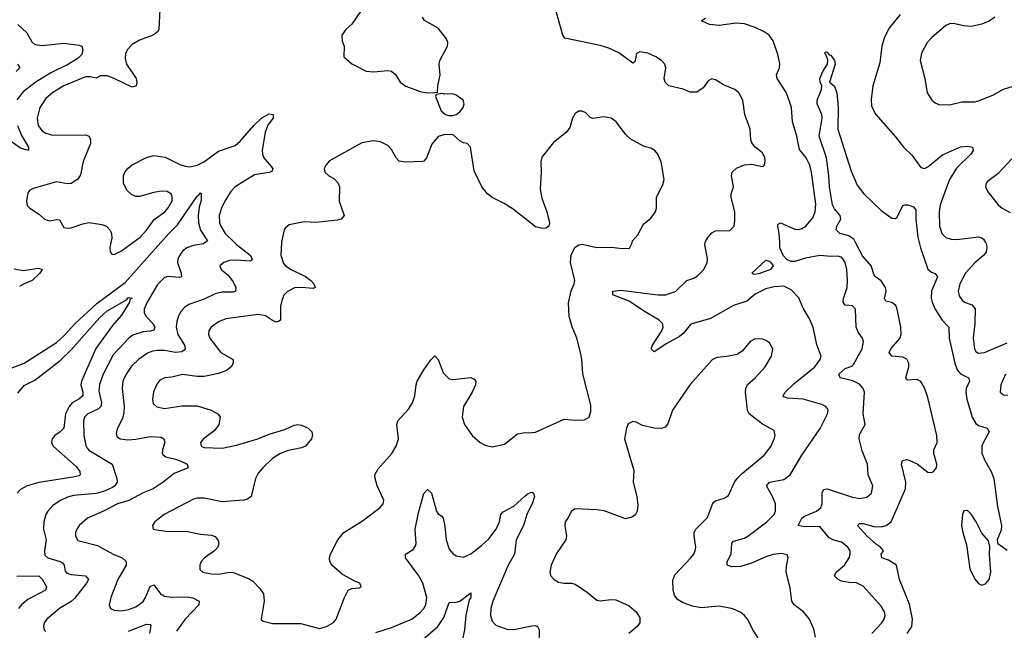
# Model space of a CAD drawing. Header units: inches. Extents: x 1550315 to 1685896, y 510706 to 640504.
# Tile 338 of 452: x 1622345 to 1627814, y 617848 to 621237. Entities that reach past the tile are written whole.
import ezdxf

# ---------------------------------------------------------------- set-up
doc = ezdxf.new("R2010")
doc.units = ezdxf.units.IN
doc.header["$MEASUREMENT"] = 0
doc.layers.add('B6621', color=7, linetype='Continuous')
doc.layers.add('B6622', color=7, linetype='Continuous')

msp = doc.modelspace()

# ---------------------------------------------------------------- linework, layer by layer
at = {"layer": 'B6621', "color": 5}
for points, elevation in [([(1622298, 619302), (1622370, 619330.2), (1622550, 619445.9), (1622590, 619482.5), (1622650.6, 619549.4), (1622776, 619664), (1622930, 619778.4), (1623128.9, 620000)], 640), ([(1623375, 620000), (1623366.6, 619993.4), (1623310, 619983.1), (1623273.8, 619970), (1623250, 619951.2), (1623233.6, 619930), (1623224.1, 619910), (1623222.2, 619890), (1623241.1, 619830), (1623243, 619810), (1623230, 619805.8), (1623170, 619811.1), (1623150, 619806.8), (1623110, 619766.5), (1623052.3, 619670), (1623035.5, 619630), (1623035.5, 619610), (1623047, 619590), (1623083.7, 619550), (1623095.3, 619530), (1623090, 619514), (1623071.9, 619508.1), (1623030, 619505), (1622974, 619486), (1622951.1, 619468.9), (1622863.8, 619376.2), (1622807.8, 619270), (1622787.4, 619212.6), (1622785.5, 619174.5), (1622799.3, 619110), (1622796.1, 619090), (1622783, 619077), (1622723.2, 619050), (1622705.5, 619030), (1622699, 619010), (1622701.5, 618930), (1622712.8, 618872.8), (1622719.3, 618859.3), (1622728.3, 618848.3), (1622858.7, 618770), (1622885.4, 618690), (1622885.9, 618670), (1622873.8, 618650), (1622860.1, 618639.9), (1622810, 618617.8), (1622767.3, 618607.3), (1622644.6, 618595.4), (1622610, 618586.3), (1622570.8, 618569.2), (1622530, 618540.4), (1622500.9, 618510), (1622490.2, 618490), (1622478.5, 618450), (1622477.6, 618410), (1622492.5, 618350), (1622482.7, 618290), (1622485.5, 618265.5), (1622502, 618250), (1622570, 618230.6), (1622582.1, 618222.1), (1622591.6, 618210), (1622597, 618177), (1622606, 618166), (1622630, 618158.6), (1622710.1, 618150.1), (1622726.5, 618130), (1622716.9, 618110), (1622650, 618023.8), (1622630, 618007.3), (1622565.2, 617970), (1622494.9, 617910), (1622481.5, 617890), (1622476.5, 617870), (1622481.7, 617850), (1622490, 617841.1)], 640), ([(1623538.4, 620000), (1623549.4, 619989.4), (1623624.4, 619930), (1623636.1, 619910), (1623630, 619899.6), (1623622.9, 619897.1), (1623550, 619902.5), (1623510, 619899.4), (1623478, 619890), (1623457.1, 619870), (1623464.4, 619850), (1623500.4, 619820.4), (1623530, 619781.5), (1623544.7, 619750), (1623543.1, 619730), (1623530, 619724.7), (1623470, 619723.8), (1623430, 619715.3), (1623370, 619685.7), (1623284.1, 619655.9), (1623259.6, 619640.4), (1623241, 619619), (1623227.3, 619592.7), (1623217.7, 619562.3), (1623214.8, 619530), (1623224, 619490), (1623259.6, 619430), (1623263.8, 619410), (1623257.9, 619402.1), (1623245.9, 619394.1), (1623210, 619388.9), (1623150, 619400.2), (1623110, 619401.5), (1623082.8, 619397.2), (1623054.3, 619385.7), (1623007.1, 619352.9), (1622966.7, 619313.2), (1622936.1, 619270), (1622918.7, 619230), (1622914.2, 619190), (1622925, 619090), (1622923.7, 619056.3), (1622916.3, 619023.7), (1622885.5, 618965.5), (1622880.6, 618940.6), (1622884.3, 618924.3), (1622904, 618910), (1622944.9, 618904.9), (1622990, 618907.9), (1623070, 618922.7), (1623130, 618920.3), (1623146.4, 618910), (1623151.3, 618891.3), (1623138.3, 618850), (1623136.4, 618830), (1623141.5, 618821.5), (1623156, 618810), (1623210, 618798.4), (1623250, 618783.8), (1623274.6, 618770), (1623281.6, 618750), (1623202.4, 618717.6), (1623142.2, 618670), (1623086.5, 618633.5), (1623030, 618610.9), (1622952.1, 618567.9), (1622888.9, 618550), (1622810, 618508.6), (1622721.7, 618470), (1622674.7, 618430), (1622661.8, 618410), (1622655.8, 618390), (1622654.3, 618370), (1622667.1, 618347.1), (1622777.9, 618317.9), (1622863.7, 618270), (1622914.9, 618250), (1622935.5, 618230), (1622935.6, 618210), (1622890.2, 618130), (1622851.5, 618030), (1622842.6, 617990), (1622850, 617968.5), (1622870, 617959.6), (1622910, 617955.9), (1622950, 617962.7), (1622990, 617978), (1623030, 618007.1), (1623044.2, 618030), (1623069.2, 618090.8), (1623090, 618101.1), (1623127, 618050), (1623150, 618037.5), (1623190, 618032.7), (1623274.3, 618034.3), (1623307.5, 618027.5), (1623341.6, 618010), (1623340.3, 617990), (1623263.5, 617910), (1623216.4, 617843.6)], 660), ([(1622851.6, 620000), (1622846, 619970), (1622847.7, 619947.7), (1622856, 619936), (1622870, 619934), (1622910, 619954), (1622972.6, 620000)], 660), ([(1623798.3, 620000), (1623796.1, 619930), (1623810, 619884.2), (1623822.3, 619870), (1623853.1, 619850), (1623931.7, 619811.7), (1623962.3, 619790), (1623978.9, 619770), (1623986.8, 619750), (1623974.7, 619745.3), (1623910.6, 619750.6), (1623872.2, 619747.8), (1623831.7, 619728.3), (1623812.7, 619707.3), (1623800.8, 619679.2), (1623793.9, 619646.1), (1623792.9, 619570), (1623779.5, 619560.5), (1623770, 619558.2), (1623750, 619567.1), (1623710, 619592.4), (1623670, 619599.8), (1623490, 619575.8), (1623450, 619560.3), (1623409.4, 619530.6), (1623395.6, 619510), (1623392.9, 619490), (1623400.9, 619470), (1623461.3, 619390), (1623530.3, 619350), (1623531.3, 619330), (1623519.1, 619310), (1623492.9, 619290), (1623450, 619272.8), (1623370, 619257.4), (1623330, 619256), (1623250, 619267.7), (1623190, 619252.8), (1623151.4, 619248.6), (1623123.7, 619236.3), (1623105.9, 619214.1), (1623089.1, 619170.9), (1623083.2, 619130), (1623086.8, 619106.8), (1623107.6, 619087.6), (1623150, 619078.3), (1623245.6, 619094.4), (1623330, 619094.2), (1623409.3, 619069.3), (1623447.7, 619047.7), (1623457.6, 619030), (1623451.1, 618988.9), (1623425.2, 618954.8), (1623366.4, 618910), (1623348.4, 618890), (1623353, 618870), (1623370, 618862), (1623470, 618858.8), (1623550, 618875.4), (1623667.3, 618910), (1623730, 618935.8), (1623817.1, 618962.9), (1623870, 618986.7), (1623890, 618990.3), (1623910, 618986.4), (1623946.8, 618970), (1623968, 618950), (1623972.2, 618930), (1623965.3, 618910), (1623932.4, 618870), (1623910, 618860.9), (1623830, 618844.1), (1623790, 618827.6), (1623750, 618801), (1623694.7, 618750), (1623670, 618719.7), (1623654.3, 618690), (1623630.2, 618590), (1623610, 618575.1), (1623590, 618569.8), (1623470, 618561.4), (1623370, 618582.3), (1623330, 618582.3), (1623310, 618576.4), (1623147.7, 618490), (1623094.8, 618450), (1623082.8, 618430), (1623086, 618410), (1623104.9, 618404.9), (1623170, 618395.8), (1623270, 618399.1), (1623350, 618382), (1623410, 618376.5), (1623430, 618368), (1623447, 618347), (1623450.4, 618330), (1623445.3, 618310), (1623427, 618290), (1623371.6, 618250), (1623353.6, 618230), (1623344.9, 618210), (1623345.1, 618185.1), (1623362, 618170), (1623410, 618160.6), (1623450, 618159.2), (1623510, 618171.2), (1623530, 618168), (1623615.6, 618135.6), (1623640.7, 618120.7), (1623679.2, 618079.2), (1623699, 618050), (1623702.8, 618010), (1623686, 617910), (1623687.1, 617907.1), (1623698, 617898), (1623750, 617886), (1623906.2, 617886.2), (1624010, 617858.4), (1624050, 617868.5), (1624088.6, 617891.4), (1624103, 617910), (1624150, 618030.8), (1624170, 618071), (1624190, 618081), (1624230, 618084), (1624242, 618090), (1624234, 618110), (1624202, 618122), (1624138.6, 618158.6), (1624078, 618210), (1624067.3, 618230), (1624066, 618250), (1624071.8, 618270), (1624113, 618350), (1624146.3, 618390), (1624250, 618455), (1624348, 618530), (1624363.5, 618550), (1624368, 618570), (1624330, 618649), (1624318.9, 618690), (1624318.3, 618710), (1624336.3, 618743.7), (1624411.6, 618830), (1624436.9, 618870), (1624448.2, 618910), (1624439.6, 618990), (1624444.5, 619010), (1624503.8, 619076.2), (1624527.3, 619110), (1624540.5, 619150), (1624546.6, 619210), (1624553, 619230), (1624590, 619293), (1624630, 619351), (1624650, 619371), (1624670, 619351), (1624697.3, 619277.3), (1624730, 619244.4), (1624750, 619239.5), (1624850.4, 619250.4), (1624870, 619241), (1624878.8, 619230), (1624876.3, 619210), (1624858, 619170), (1624810.3, 619089.7), (1624803.1, 619030), (1624816.4, 618990), (1624859.1, 618930), (1624902, 618890), (1624930, 618875.8), (1624970, 618867), (1625038.3, 618881.7), (1625110, 618938), (1625150, 618946), (1625170, 618943.8), (1625210, 618948.4), (1625370, 619019.1), (1625430, 619014.8), (1625483.1, 619016.9), (1625508.9, 619031.1), (1625518, 619062), (1625518, 619098), (1625472.1, 619272.1), (1625467.3, 619350), (1625459.5, 619390), (1625439.3, 619470), (1625413, 619533), (1625396.3, 619590), (1625394.2, 619665.8), (1625407.2, 619732.8), (1625425.2, 619770), (1625429.3, 619790), (1625404.7, 619890), (1625407.8, 619932.2), (1625430, 619974.8), (1625450, 619988), (1625469.5, 619990.5), (1625550, 619972.4), (1625630, 619974.4), (1625693.6, 619966.4), (1625731.9, 619968.1), (1625746, 619994), (1625747.2, 620000)], 680), ([(1626765.8, 617810), (1626755.2, 617855.2), (1626731.1, 617910), (1626698.3, 617950), (1626647.3, 617990), (1626633.3, 618010), (1626624.1, 618084.1), (1626603, 618170), (1626604.2, 618204.2), (1626613.3, 618250), (1626607.5, 618267.5), (1626574.5, 618274.5), (1626530, 618268.7), (1626490, 618256.2), (1626410, 618220.2), (1626350, 618202.6), (1626301.1, 618201.1), (1626274.5, 618210), (1626274, 618214), (1626275.4, 618230), (1626297.2, 618270), (1626300.9, 618330), (1626310, 618343.7), (1626370, 618359), (1626390, 618370.2), (1626495.6, 618450), (1626535.6, 618490), (1626543.1, 618510), (1626543.1, 618550), (1626526.6, 618590), (1626492.6, 618650), (1626509.6, 618670), (1626590, 618684.2), (1626624.7, 618710), (1626690, 618819.3), (1626791.1, 618968.9), (1626832.3, 619050), (1626835.4, 619070), (1626830, 619080.9), (1626822, 619090), (1626800.8, 619100.8), (1626697.2, 619130), (1626610, 619136.8), (1626590, 619143.5), (1626584.8, 619150), (1626597.1, 619170), (1626644.9, 619215.1), (1626762.2, 619310), (1626792, 619350), (1626796, 619370), (1626772.2, 619432.2), (1626751.5, 619530), (1626730, 619579.7), (1626696.4, 619636.4), (1626673, 619693), (1626630, 619738.3), (1626590, 619757.1), (1626534.8, 619754.8), (1626490, 619742.5), (1626430, 619712.7), (1626384.5, 619675.5), (1626310, 619651.5), (1626182, 619578), (1626072.8, 619547.2), (1626030, 619495.5), (1626010, 619479.1), (1625940.3, 619439.7), (1625870, 619392.7), (1625852.7, 619410), (1625860.5, 619430), (1625911.3, 619510), (1625918.7, 619530), (1625915.1, 619550), (1625897.6, 619570), (1625810, 619620.2), (1625730, 619675.1), (1625639.3, 619710), (1625639, 619730), (1625683.5, 619736.5), (1625890, 619709.3), (1625934, 619710), (1625989.5, 619730), (1626050, 619788.4), (1626090, 619802.4), (1626110, 619814.4), (1626144.7, 619850), (1626164.4, 619890), (1626165.7, 619910), (1626149.7, 619990), (1626152.9, 620000)], 660), ([(1627078.7, 617830), (1627133.3, 617890), (1627146.2, 617910), (1627152, 617930), (1627148.5, 617950), (1627130, 617981.3), (1627030, 618092.8), (1626992.1, 618112.1), (1626950, 618113.3), (1626910, 618121), (1626891.3, 618130), (1626871.1, 618150), (1626880.4, 618170), (1626927, 618210), (1626952.7, 618250), (1626958.7, 618270), (1626958, 618290), (1626945.7, 618310), (1626910, 618337.8), (1626867.9, 618347.9), (1626840.7, 618360.7), (1626790, 618423.9), (1626702, 618422), (1626669.7, 618430), (1626688.9, 618470), (1626700.2, 618479.8), (1626769.9, 618510.1), (1626794.5, 618530), (1626802.5, 618550), (1626802.6, 618610), (1626810, 618630.3), (1626830, 618633.2), (1626970, 618587.6), (1627010, 618579.5), (1627050, 618587), (1627076.3, 618610), (1627084.2, 618650), (1627058.3, 618710), (1627054.2, 618770), (1627023.7, 618843.7), (1627008.5, 618911.5), (1627010, 618934.8), (1627040.5, 618990), (1627029.8, 619050), (1627037.5, 619170), (1627029.8, 619190), (1627010, 619213.6), (1626972.6, 619232.6), (1626902.7, 619250), (1626894.3, 619270), (1626930, 619300.2), (1626966.5, 619313.5), (1626977, 619323), (1627023.7, 619410), (1627031.8, 619450), (1627025.4, 619470), (1627002.9, 619502.9), (1626992, 619530), (1626988, 619630), (1626970, 619649.6), (1626930, 619653), (1626918.7, 619670), (1626921, 619690), (1626941.5, 619750), (1626943.5, 619790), (1626939.8, 619850), (1626929.8, 619890), (1626918, 619910), (1626910, 619918), (1626890, 619924.2), (1626850, 619922.4), (1626790, 619928.3), (1626710, 619913.7), (1626650, 619894.3), (1626630, 619894.4), (1626605.6, 619905.6), (1626586.7, 619926.7), (1626567.9, 619970), (1626566.5, 620000)], 640), ([(1627274.3, 617830), (1627300.2, 617870), (1627304.9, 617910), (1627286.9, 617993.1), (1627232.1, 618130), (1627215.5, 618210), (1627170, 618237.5), (1627134.5, 618250), (1627129.8, 618270), (1627143.5, 618290), (1627127, 618310), (1627103.6, 618323.6), (1627052.2, 618370), (1626999.1, 618430), (1627010, 618440.3), (1627030, 618441.4), (1627090, 618424.8), (1627130, 618422.4), (1627158, 618430), (1627185.7, 618450), (1627265.9, 618634.1), (1627267.3, 618670), (1627242.3, 618770), (1627248.4, 618790), (1627270, 618795.8), (1627290, 618790.2), (1627330, 618772.2), (1627390, 618726), (1627410, 618724.3), (1627420.5, 618730), (1627436.5, 618750), (1627438.8, 618770), (1627423.1, 618830), (1627422, 618850), (1627440.9, 618890), (1627439.1, 618930), (1627390, 619140.5), (1627370, 619194.2), (1627350, 619228.7), (1627330, 619239.8), (1627276.2, 619236.2), (1627270, 619239.3), (1627266.8, 619250), (1627284.5, 619310), (1627283.5, 619330), (1627272.2, 619352.2), (1627250, 619363.5), (1627190, 619368.6), (1627175.1, 619390), (1627183.5, 619410), (1627233.1, 619466.9), (1627241.4, 619490), (1627239.5, 619530), (1627218.9, 619630), (1627210.9, 619650), (1627190, 619666.8), (1627155.1, 619675.1), (1627149.1, 619690), (1627157.9, 619730), (1627154.9, 619750), (1627130, 619787.6), (1627093, 619813), (1627075, 619870), (1627025.7, 619925.7), (1626987.2, 620000)], 620), ([(1627341.3, 620000), (1627348.5, 619970), (1627390, 619852.2), (1627410, 619834.9), (1627430, 619828.5), (1627442, 619810), (1627409.6, 619730), (1627408.5, 619691.5), (1627413.3, 619670), (1627430.1, 619630), (1627469.1, 619569.1), (1627506, 619530), (1627507.4, 619470), (1627540.1, 619330), (1627552.7, 619292.7), (1627571.3, 619271.3), (1627615.8, 619250), (1627619.5, 619239.5), (1627621.2, 619230), (1627602.3, 619190), (1627599.5, 619170), (1627606.2, 619130), (1627635, 619030), (1627656, 618996), (1627670, 618985.5), (1627718, 618970), (1627730.2, 618950.2), (1627694.6, 618885.4), (1627689.6, 618870), (1627689.2, 618830.8), (1627705.2, 618790), (1627741.7, 618730), (1627756.3, 618690), (1627775.3, 618535.3), (1627798.5, 618430), (1627796.9, 618403.1), (1627774.8, 618350), (1627776, 618336), (1627778, 618330), (1627830, 618293)], 620), ([(1627709.9, 620000), (1627715.5, 619990), (1627717.8, 619970), (1627712.3, 619947.7), (1627700.6, 619930), (1627650, 619887.2), (1627598.9, 619830), (1627566.5, 619770), (1627558.5, 619730), (1627564.1, 619704.1), (1627580.6, 619680.6), (1627593, 619670), (1627634.4, 619654.4), (1627651.5, 619631.5), (1627650.9, 619550), (1627641.1, 619470), (1627648.2, 619410), (1627656, 619396), (1627670, 619386), (1627703.7, 619390), (1627830, 619443.6)], 640), ([(1622313.7, 619853.7), (1622364.9, 619844.9), (1622450, 619857), (1622470.4, 619850.4), (1622457, 619830), (1622415.2, 619790), (1622369, 619771), (1622344.7, 619755.3)], 640), ([(1622335.4, 619164.6), (1622370, 619206.4), (1622430, 619235.5), (1622570, 619345.2), (1622630, 619405.3), (1622790, 619583.9), (1622830, 619621.6), (1622938.4, 619681.6), (1622950, 619694.5), (1622970, 619692), (1622956.9, 619683.1), (1622954.2, 619670), (1622910, 619596.3), (1622860, 619540), (1622768.2, 619411.8), (1622688.5, 619230), (1622685, 619210), (1622695.4, 619170), (1622695.9, 619150), (1622674.4, 619130), (1622636.3, 619110), (1622618.9, 619090), (1622599.6, 619050), (1622590.1, 618969.9), (1622570.5, 618949.5), (1622539.3, 618930), (1622525.1, 618910), (1622521.5, 618890), (1622530.3, 618870), (1622657.8, 618757.8), (1622679, 618730), (1622680.9, 618710), (1622675.1, 618704.9), (1622642.7, 618697.3), (1622451.7, 618668.3), (1622387.4, 618650), (1622350, 618629.8), (1622330.1, 618609.9)], 620), ([(1626446.1, 617806.1), (1626417.4, 617850), (1626388.5, 617908.5), (1626370.9, 617930.9), (1626350, 617947.6), (1626307, 617967), (1626230, 617982.4), (1626130, 617972.1), (1626082.6, 617982.6), (1626030, 618001.1), (1625999.5, 618019.5), (1625982.4, 618042.4), (1625974, 618070), (1625972.9, 618127.1), (1625984, 618156), (1626072.8, 618250), (1626089.7, 618270), (1626097.4, 618290), (1626099.7, 618310), (1626091, 618370), (1626092.1, 618390), (1626099.8, 618410), (1626165.5, 618474.5), (1626192.3, 618547.7), (1626201.3, 618558.7), (1626210, 618567.4), (1626258.2, 618581.8), (1626282.9, 618597.1), (1626315.7, 618670), (1626329.8, 618690), (1626359.1, 618720.9), (1626480.3, 618819.7), (1626518.2, 618870), (1626535.5, 618910), (1626540.4, 618930), (1626536.2, 618956.2), (1626470, 618991.4), (1626396.2, 619050), (1626387.5, 619070), (1626376, 619170), (1626377.4, 619190), (1626387.2, 619212.8), (1626429.4, 619250), (1626485.1, 619310), (1626520.5, 619370), (1626527.6, 619410), (1626510, 619443.7), (1626490, 619457), (1626470, 619464.5), (1626430, 619465.1), (1626403, 619450), (1626360.5, 619399.5), (1626330, 619378.7), (1626273, 619367), (1626217.4, 619362.6), (1626191.5, 619348.5), (1626068.6, 619211.4), (1625971, 619069), (1625945.5, 618994.5), (1625930, 618975.6), (1625910, 618968.2), (1625870, 618969.7), (1625804.2, 618984.2), (1625770, 619002.7), (1625750, 619006), (1625725.5, 618994.5), (1625714.8, 618970), (1625704.7, 618910), (1625755.5, 618735.5), (1625753.4, 618670), (1625772.7, 618590), (1625777.5, 618542.5), (1625775.5, 618510), (1625766, 618490), (1625750, 618477.2), (1625710, 618467.3), (1625591, 618511), (1625550, 618517.2), (1625430, 618522), (1625410.4, 618509.6), (1625390.4, 618469.6), (1625374.8, 618450), (1625373.4, 618430), (1625382.6, 618370), (1625378, 618350), (1625326.4, 618273.6), (1625296.9, 618210), (1625288.9, 618170), (1625292.9, 618152.9), (1625311.4, 618131.4), (1625336, 618116), (1625370, 618110.3), (1625410, 618110.3), (1625430, 618103.6), (1625498, 618058), (1625550, 618014.9), (1625570, 618012.2), (1625630, 618019.5), (1625656.5, 618016.5), (1625730, 617984.4), (1625770, 617950.7), (1625790, 617918), (1625790.4, 617890), (1625774.9, 617870), (1625729, 617830)], 680), ([(1627820.2, 619270), (1627794.3, 619210), (1627790.5, 619170), (1627810, 619154.4), (1627833.8, 619153.8)], 640), ([(1624324, 617836), (1624410, 617863.2), (1624523, 617910), (1624570, 617946.7), (1624589.8, 617970), (1624600.9, 617990), (1624607.3, 618030), (1624583.5, 618110), (1624561.8, 618150), (1624488.3, 618250), (1624487.6, 618270), (1624530, 618296), (1624543.3, 618316.7), (1624546.3, 618330), (1624542.3, 618410), (1624559.9, 618500.1), (1624590, 618608), (1624609.8, 618630.2), (1624632.7, 618610), (1624660.4, 618510), (1624670, 618494), (1624690, 618480.7), (1624696.4, 618470), (1624706.3, 618426.3), (1624713, 618350), (1624730, 618298.4), (1624750, 618274.9), (1624770, 618261.7), (1624810, 618253.4), (1624850, 618271.6), (1624910, 618318), (1624950, 618356.5), (1624991.7, 618410), (1625009.8, 618450), (1625018.3, 618490), (1625030, 618506.4), (1625090, 618537.6), (1625150, 618593.4), (1625170, 618606.4), (1625190, 618614.9), (1625198.8, 618610), (1625203.8, 618590), (1625192, 618550), (1625163.2, 618496.8), (1625143.2, 618430), (1625103, 618350), (1625093.8, 618270), (1625057.8, 618210), (1624972.4, 618010), (1624962.4, 617970), (1624960.2, 617930), (1624970, 617898), (1624990, 617876), (1625050, 617854.9), (1625090, 617852.3), (1625190, 617873.2), (1625210, 617874.3), (1625220.7, 617870), (1625231.3, 617851.3), (1625229.2, 617770)], 660), ([(1622330, 618148.9), (1622450.5, 618150.5), (1622470, 618131.3), (1622494.5, 618090), (1622489.2, 618070), (1622390, 618018.4), (1622355, 617990), (1622338.9, 617970)], 620), ([(1624450, 617682.8), (1624668, 617870), (1624700.4, 617919.6), (1624730, 618002.3), (1624770, 618003.9), (1624790, 618010.2), (1624850, 618056.3), (1624850.2, 618030.2), (1624842.3, 618017.7), (1624823.3, 617930), (1624816.1, 617850), (1624802, 617790)], 640), ([(1622950, 617843.4), (1623050, 617881.5), (1623070, 617880.5), (1623074, 617874), (1623066, 617830)], 640)]:
    msp.add_lwpolyline(points, dxfattribs=dict(at, elevation=elevation))
for points, elevation in [([(1626422.9, 619822.9), (1626412.3, 619830), (1626490, 619901.5), (1626510, 619896.5), (1626517.6, 619890), (1626530.8, 619870), (1626515.2, 619850), (1626450, 619826.4)], 640), ([(1627610, 618513), (1627590, 618511.1), (1627581.2, 618490), (1627576.5, 618430), (1627583, 618390), (1627603.1, 618323.1), (1627622.7, 618190), (1627650, 618132.4), (1627670, 618107.4), (1627690, 618099.5), (1627710, 618106), (1627730, 618130.7), (1627739.3, 618170), (1627731.3, 618268.7), (1627732.9, 618312.9), (1627725.4, 618345.4), (1627690, 618386.6), (1627657.4, 618450), (1627630, 618492)], 620)]:
    msp.add_lwpolyline(points, close=True, dxfattribs=dict(at, elevation=elevation))
at = {"layer": 'B6622', "color": 5}
for points, elevation in [([(1623126.7, 621370), (1623117.2, 621182.8), (1623111, 621169), (1623086, 621150), (1623010, 621122.2), (1622970, 621098.7), (1622942, 621070), (1622932, 621048), (1622930, 621022), (1622937.8, 620990), (1622991.4, 620910), (1622996.5, 620890), (1622992.7, 620870), (1622970, 620861.3), (1622870.4, 620910.4), (1622830, 620924.3), (1622794.3, 620925.7), (1622770, 620911.8), (1622739.2, 620919.2), (1622710, 620919.9), (1622589.7, 620870.3), (1622530, 620832.6), (1622490, 620799), (1622456.6, 620750), (1622442, 620690), (1622447.7, 620650), (1622470, 620619), (1622490, 620606.4), (1622530, 620596.3), (1622710, 620597.6), (1622730.2, 620590), (1622737.8, 620570), (1622737.5, 620550), (1622696.9, 620450), (1622683.6, 620376.4), (1622668.4, 620351.6), (1622630, 620327.6), (1622610, 620325.1), (1622550, 620336.9), (1622419.3, 620300.7), (1622401, 620290), (1622390, 620275.3), (1622382, 620230), (1622386.4, 620206.4), (1622401, 620190), (1622450, 620158.8), (1622482.8, 620130), (1622510, 620121.3), (1622550, 620128.2), (1622565.5, 620125.5), (1622590, 620083.8), (1622610, 620078.9), (1622630, 620081.3), (1622695.9, 620104.1), (1622730, 620111.1), (1622800.4, 620100.4), (1622828, 620090), (1622845.3, 620070), (1622854.9, 620050), (1622856, 620024), (1622851.6, 620000)], 660), ([(1624237.3, 621282.7), (1624190, 621212.7), (1624157.3, 621182.7), (1624134, 621150), (1624136.8, 621116.8), (1624146.8, 621090), (1624146, 621030), (1624190, 620990.8), (1624270, 620950.5), (1624310, 620947), (1624390, 620954.9), (1624410, 620950.5), (1624431.8, 620931.8), (1624459.1, 620890), (1624490, 620868.2), (1624570, 620837.3), (1624608.7, 620831.3), (1624650, 620832), (1624666, 620834), (1624668.4, 620868.4), (1624681.2, 620930), (1624675.1, 620990), (1624679.5, 621010), (1624720.9, 621090), (1624722.7, 621110), (1624716, 621130), (1624669.5, 621190), (1624592.8, 621232.8), (1624582.9, 621250)], 680), ([(1626152.9, 620000), (1626156.2, 620010), (1626170, 620030.7), (1626190, 620054), (1626210, 620064.9), (1626290, 620066.7), (1626313, 620090), (1626317.6, 620122.4), (1626316.8, 620170), (1626296.3, 620250), (1626297, 620270), (1626309.3, 620310), (1626298, 620370), (1626303, 620390), (1626327.3, 620412.7), (1626370, 620431.6), (1626410, 620434), (1626470, 620422), (1626481.2, 620430), (1626486.3, 620453.7), (1626483.6, 620470), (1626470, 620497), (1626429.5, 620530), (1626412.4, 620552.4), (1626406.6, 620570), (1626401.7, 620630), (1626373.5, 620710), (1626362.4, 620790), (1626339.5, 620830), (1626317.2, 620850), (1626254.8, 620874.8), (1626210, 620902), (1626190, 620908.7), (1626170, 620898), (1626140.9, 620859.1), (1626105.8, 620834.2), (1626070, 620834.5), (1626030, 620851.5), (1625950, 620869.6), (1625929.7, 620889.7), (1625925.1, 620910), (1625934, 620970), (1625929.3, 620990), (1625909.2, 621010), (1625879.3, 621030), (1625834, 621050), (1625790, 621058), (1625770.5, 621049.5), (1625764, 621010), (1625759.3, 621000.7), (1625750, 620996), (1625672.2, 621052.2), (1625618, 621078), (1625570, 621094), (1625373.2, 621133.2), (1625362.7, 621150), (1625323.5, 621290)], 660), ([(1626566.5, 620000), (1626564.1, 620050), (1626555.4, 620090), (1626557.5, 620102.5), (1626570, 620110.2), (1626650, 620074.4), (1626670, 620072.4), (1626690, 620078.2), (1626710.9, 620090), (1626750, 620137.6), (1626762.9, 620170), (1626766.7, 620213.3), (1626743.9, 620390), (1626733.3, 620430), (1626712.8, 620470), (1626675.7, 620515.7), (1626661.8, 620590), (1626637.8, 620670), (1626632.1, 620750), (1626604.1, 620830), (1626552.5, 620910), (1626548.8, 620930), (1626564.4, 620970), (1626567.2, 620992.8), (1626555.7, 621044.3), (1626530, 621119.3), (1626508.4, 621150), (1626479.5, 621170), (1626430, 621193.7), (1626370, 621213.3), (1626322, 621218), (1626230, 621204.5), (1626177.2, 621210), (1626132.3, 621230), (1626153.7, 621246.3)], 640), ([(1627235.2, 621264.8), (1627172.8, 621187.2), (1627146.3, 621133.7), (1627133.7, 621090), (1627122, 620998), (1627084.6, 620870), (1627074.2, 620794.2), (1627076.4, 620756.4), (1627100.5, 620710), (1627210, 620587), (1627253.8, 620530), (1627302.2, 620482.2), (1627350, 620416.9), (1627370, 620411.3), (1627390, 620419.3), (1627470, 620486.6), (1627570, 620530.2), (1627610, 620535.3), (1627637.3, 620530), (1627641.1, 620510), (1627627.7, 620490), (1627547.6, 620412.4), (1627510.1, 620350), (1627457.8, 620210), (1627453, 620170), (1627454.2, 620090), (1627466.7, 620050), (1627490, 620027.7), (1627519.2, 620019.2), (1627550, 620017.2), (1627670.8, 620030.8), (1627690, 620026.2), (1627699.1, 620019.1), (1627709.9, 620000)], 640), ([(1627761.3, 621250), (1627730, 621228.7), (1627690, 621212.4), (1627630, 621199.1), (1627590, 621202), (1627530, 621214.7), (1627510, 621213.3), (1627490, 621203.6), (1627410, 621136.2), (1627386.4, 621110), (1627354.4, 621050), (1627346.4, 621010), (1627372.7, 620910), (1627385.5, 620830), (1627410.5, 620790.5), (1627430, 620774.8), (1627450, 620766), (1627510, 620764.9), (1627578.3, 620781.7), (1627650, 620781.1), (1627670, 620785.7), (1627750, 620816.9), (1627810, 620851.6), (1627930, 620888.7)], 660), ([(1622334, 621210), (1622384, 621164), (1622413.1, 621113.1), (1622430, 621099.2), (1622470, 621092.9), (1622590, 621106.6), (1622675.3, 621095.3), (1622690, 621088.9), (1622695.6, 621070), (1622690, 621042.9), (1622670, 621022.6), (1622616.2, 620990), (1622517.4, 620942.6), (1622431.5, 620888.5), (1622364.1, 620835.9), (1622328.9, 620791.1)], 640), ([(1626987.2, 620000), (1626977.9, 620017.9), (1626950, 620036.5), (1626900.7, 620050), (1626880.5, 620070), (1626883.5, 620090), (1626905.1, 620130), (1626902.7, 620150), (1626870, 620186.2), (1626859.9, 620210), (1626843.2, 620310), (1626840.2, 620370), (1626826.4, 620470), (1626785.5, 620590), (1626802, 620690), (1626800.4, 620710), (1626775.4, 620770), (1626774.8, 620790), (1626798.3, 620850), (1626800.7, 620870), (1626791.6, 620891.6), (1626790, 620911), (1626806.3, 620950), (1626832.7, 620990), (1626834.5, 621014.5), (1626823.2, 621043.2), (1626815.3, 621050), (1626822, 621058), (1626830, 621057.3), (1626842, 621042), (1626850, 621040.5), (1626870.3, 621010), (1626875.3, 620990), (1626843, 620890), (1626870, 620867), (1626884.4, 620830), (1626892, 620750), (1626890.1, 620630), (1626961.4, 620401.4), (1626997.6, 620317.6), (1627034.4, 620270), (1627130, 620177.8), (1627190, 620135.8), (1627210, 620133.4), (1627218.6, 620141.4), (1627250, 620204.9), (1627262, 620210), (1627278, 620210), (1627310, 620197.6), (1627322.3, 620182.3), (1627323.2, 620130), (1627334.1, 620030), (1627341.3, 620000)], 620), ([(1622332.7, 620990), (1622346, 620970), (1622324.9, 620950)], 620), ([(1625747.2, 620000), (1625749.3, 620010), (1625777.9, 620042.1), (1625810, 620101.3), (1625850, 620134.9), (1625877.3, 620170), (1625881.5, 620190), (1625882.3, 620250), (1625918.1, 620321.8), (1625924.1, 620350), (1625908.6, 620448.6), (1625889.8, 620489.8), (1625873.6, 620510), (1625850, 620523.5), (1625810, 620534.5), (1625735.6, 620575.6), (1625710, 620601), (1625658.6, 620670), (1625630.7, 620690.7), (1625590, 620698), (1625527.8, 620687.8), (1625514.5, 620694.5), (1625490, 620719), (1625470, 620729), (1625450, 620728.7), (1625430, 620715.3), (1625414.8, 620690), (1625400.9, 620639.1), (1625380.5, 620610), (1625310, 620555.1), (1625246.1, 620473.9), (1625238.8, 620450), (1625242.4, 620390), (1625235.8, 620295.8), (1625245.3, 620245.3), (1625272.2, 620170), (1625287.3, 620110), (1625284.7, 620090), (1625270, 620079), (1625250, 620078), (1625210, 620087.8), (1625086.1, 620186.1), (1625036.8, 620216.8), (1624970, 620249.6), (1624943.7, 620270), (1624912.7, 620310), (1624870, 620398), (1624849.2, 620530), (1624830, 620549.2), (1624810, 620553.2), (1624790, 620564), (1624750, 620599), (1624701.4, 620598.6), (1624670, 620589.2), (1624633.3, 620546.7), (1624603.8, 620470), (1624590, 620452.3), (1624582, 620450), (1624486.2, 620446.2), (1624451.9, 620451.9), (1624436, 620470), (1624410, 620517.2), (1624390, 620538), (1624350, 620559.5), (1624310, 620564.5), (1624246.1, 620553.9), (1624066.3, 620453.7), (1624044.9, 620430), (1624036.3, 620410), (1624040.7, 620390), (1624062.8, 620370), (1624090, 620354.9), (1624114, 620330), (1624121.1, 620310), (1624120.2, 620230), (1624146.7, 620150), (1624130.5, 620130), (1624110, 620125), (1623990, 620112.1), (1623924.9, 620115.1), (1623842, 620098), (1623819.8, 620080.2), (1623814, 620070), (1623798.3, 620001.7), (1623798.3, 620000)], 680), ([(1622972.6, 620000), (1623013.5, 620030), (1623050, 620068.9), (1623091.9, 620128.1), (1623150.9, 620170), (1623170, 620192.4), (1623191, 620231), (1623192.4, 620252.4), (1623187.6, 620267.6), (1623163.3, 620283.3), (1623130, 620285.1), (1623090, 620278), (1623010, 620254.6), (1622990, 620255.9), (1622966.3, 620266.3), (1622941, 620290), (1622921.2, 620330), (1622921.7, 620370), (1622929.4, 620390.6), (1622946.7, 620413.3), (1622970, 620430.9), (1623050, 620471.8), (1623090, 620482.3), (1623153.7, 620473.7), (1623233.6, 620433.6), (1623264, 620424), (1623290, 620421), (1623330, 620428.8), (1623370.8, 620450), (1623450, 620506.7), (1623541.5, 620538.5), (1623570, 620562.4), (1623645.1, 620650), (1623690, 620691.8), (1623730, 620713.4), (1623753, 620710), (1623752.2, 620690), (1623725.6, 620654.4), (1623707.6, 620612.4), (1623691.5, 620510), (1623693, 620490), (1623701.4, 620470), (1623750.3, 620410), (1623744.9, 620395.1), (1623731.6, 620388.4), (1623650, 620374.9), (1623542.4, 620310), (1623517.2, 620282.8), (1623485.9, 620234.1), (1623465.6, 620190), (1623453.8, 620150), (1623454.7, 620110), (1623462, 620090), (1623487, 620050), (1623538.4, 620000)], 660), ([(1622332.8, 620650), (1622354.7, 620594.7), (1622394, 620530), (1622393.4, 620510), (1622350, 620524.2), (1622250, 620594.7)], 640), ([(1627855.4, 620464.6), (1627778.2, 620381.8), (1627720.5, 620339.5), (1627712.7, 620330), (1627710.4, 620310), (1627721.8, 620281.8), (1627779.5, 620210), (1627801.6, 620190), (1627847.2, 620167.2)], 660), ([(1623128.9, 620000), (1623173.8, 620050), (1623222, 620098), (1623330, 620256.5), (1623339, 620261), (1623350, 620276.3), (1623352.4, 620272.4), (1623353.5, 620233.5), (1623342.8, 620197.2), (1623336.6, 620150), (1623337.7, 620110), (1623349.2, 620069.3), (1623387.7, 620010), (1623375, 620000)], 640)]:
    msp.add_lwpolyline(points, dxfattribs=dict(at, elevation=elevation))
at = {"layer": 'B6622', "color": 5, "elevation": 680}
msp.add_lwpolyline([(1624692.7, 620827.3), (1624658, 620822), (1624654, 620810), (1624686, 620730), (1624710, 620711), (1624730, 620704.7), (1624750, 620704.7), (1624770, 620711), (1624790, 620726), (1624809, 620750), (1624813.2, 620770), (1624809, 620790), (1624770, 620817.2), (1624750, 620825.2), (1624703.1, 620823.1)], close=True, dxfattribs=at)

doc.saveas('drawing.dxf')
